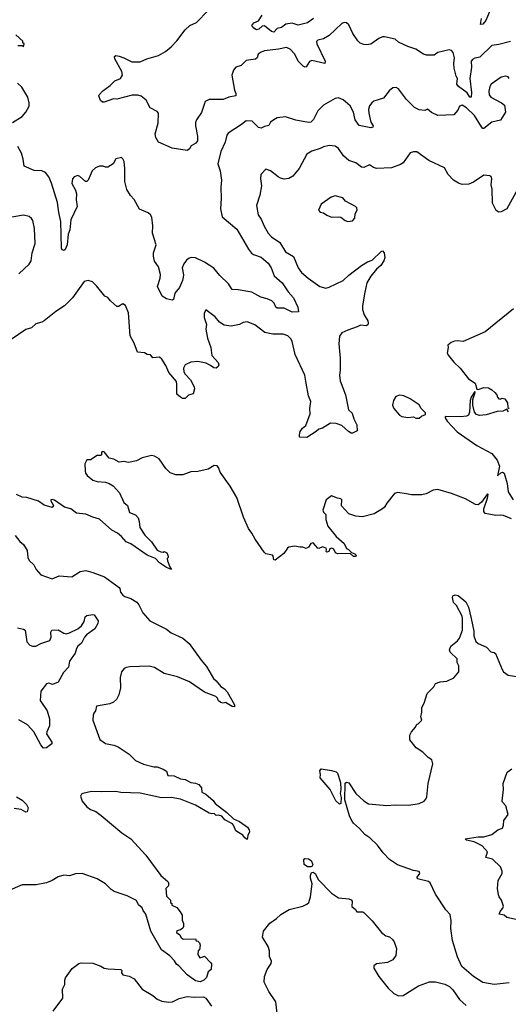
# Model space of a CAD drawing. Extents: x 2086813 to 2278017, y 548126 to 753336.
# Tile 331 of 461: x 2183092 to 2187326, y 706382 to 714915. Entities that reach past the tile are written whole.
import ezdxf

# ---------------------------------------------------------------- set-up
doc = ezdxf.new("R2010")
doc.units = 0

msp = doc.modelspace()

# ---------------------------------------------------------------- linework, layer by layer
at = {"layer": '0CON10XD'}
for points in [[(2187346.8, 714726.8), (2187245, 714700.6), (2187185, 714691.9), (2187079.2, 714590.8), (2187035, 714581.8), (2187015, 714571.3), (2187003.8, 714555), (2187008.2, 714505), (2186992.9, 714405), (2187008.9, 714285), (2187005, 714243.1), (2186993.1, 714245), (2186970.7, 714280.7), (2186895.6, 714335), (2186880.4, 714355), (2186886.7, 714405), (2186873.8, 714425), (2186858.5, 714495), (2186853.6, 714535), (2186860, 714585), (2186849.4, 714629.4), (2186835, 714648.8), (2186815, 714653.3), (2186715, 714630), (2186683, 714607), (2186617.3, 714607.3), (2186592.5, 714615), (2186525, 714660), (2186455, 714683.8), (2186375, 714721.2), (2186345.9, 714745.9), (2186255, 714765.8), (2186235, 714765.8), (2186205, 714752.5), (2186135, 714704.2), (2186095, 714696), (2186075, 714698.8), (2186042.4, 714712.4), (2186021.4, 714731.4), (2185980.6, 714795), (2185945, 714870), (2185925, 714888), (2185905, 714892), (2185885, 714881.2), (2185775, 714777.5), (2185725, 714749.4), (2185675, 714738), (2185665, 714727.5), (2185666, 714705), (2185740, 714555), (2185737.5, 714535), (2185625, 714561.9), (2185605, 714554.2), (2185575, 714505.6), (2185565, 714503.5), (2185548.3, 714511.7), (2185504.7, 714554.7), (2185475.5, 714615), (2185435, 714659.1), (2185405, 714674), (2185335, 714659.5), (2185215, 714645.9), (2185186, 714635), (2185160, 714615), (2185149.2, 714585), (2185136.9, 714573.1), (2185055, 714561.4), (2185012.1, 714517.9), (2184965, 714504), (2184945, 714478.8), (2184932.2, 714435), (2184954.4, 714305.6), (2184965.5, 714275), (2184964.3, 714255.7), (2184905.4, 714244.6), (2184855, 714223.6), (2184735, 714224.4), (2184700, 714205), (2184669.2, 714110.8), (2184625, 714048), (2184617.3, 714025), (2184615.4, 713995), (2184632.9, 713905), (2184631.9, 713865), (2184620, 713845), (2184578, 713822), (2184563.8, 713795), (2184545, 713782.7), (2184415, 713800.5), (2184294.4, 713855), (2184272.5, 713895), (2184267.5, 713925), (2184292.1, 714017.9), (2184296.7, 714105), (2184285, 714120), (2184222.4, 714152.4), (2184188.7, 714218.6), (2184145, 714251.8), (2184115, 714261.2), (2184068.5, 714261.5), (2183935, 714227.5), (2183905, 714229.2), (2183825, 714201.4), (2183811.3, 714201.3), (2183792.5, 714215), (2183777.5, 714255), (2183780, 714265), (2183811.8, 714298.2), (2183877.5, 714345), (2183915.8, 714384.2), (2183965, 714406.7), (2183983.3, 714435), (2183978.8, 714465), (2183916, 714575), (2183915, 714596.7), (2183925, 714603.8), (2183955, 714599.2), (2183993.6, 714583.6), (2184065, 714550.5), (2184135, 714550), (2184195, 714576), (2184295, 714604), (2184355, 714638.6), (2184405, 714679.2), (2184455, 714731.2), (2184525, 714828), (2184566.7, 714865), (2184625, 714890.8), (2184827.6, 715102.4)], [(2185637.1, 714925), (2185585, 714888.1), (2185505, 714866.9), (2185455, 714884), (2185400, 714875), (2185361.7, 714848.3), (2185325, 714837.5), (2185295, 714807.5), (2185273.3, 714813.3), (2185215, 714861.2), (2185195, 714860), (2185165, 714834.2), (2185145, 714827.1), (2185121.3, 714841.3), (2185103.3, 714865), (2185122.7, 714887.3), (2185162.5, 714905), (2185195, 714953.3)], [(2187175, 715012.5), (2187132.8, 714907.2), (2187105, 714876), (2187085, 714873.3), (2187094.6, 714925.4)], [(2183075, 714690), (2183115, 714690), (2183125, 714680), (2183130, 714705), (2183120, 714715), (2183118.3, 714728.3), (2183060, 714785)], [(2183031.2, 714025), (2183112.7, 714077.3), (2183146.8, 714113.2), (2183174, 714165), (2183175.8, 714195.8), (2183163.8, 714245), (2183110.5, 714330.5), (2183074, 714365)], [(2187335, 714406.2), (2187325, 714418.8), (2187305, 714426), (2187265, 714416), (2187178.8, 714355), (2187167.1, 714335), (2187157.1, 714295), (2187161.9, 714265), (2187175.8, 714245), (2187267.5, 714195), (2187292.5, 714175), (2187301.2, 714115), (2187260, 714045), (2187185, 714026.2), (2187115, 713971.2), (2187105, 713973.3), (2187095, 713986.7), (2187033.3, 714085), (2186965, 714150), (2186925.8, 714174.2), (2186905, 714165.8), (2186888.6, 714131.4), (2186855, 714090.8), (2186716.1, 714083.9), (2186659.5, 714109.5), (2186625, 714140), (2186603, 714127), (2186555, 714133.8), (2186513.3, 714155), (2186485, 714183.3), (2186444.5, 714224.5), (2186375, 714316.2), (2186355, 714328), (2186325, 714323.3), (2186295, 714298), (2186245, 714236), (2186162.3, 714207.7), (2186143.3, 714195), (2186125, 714170), (2186114.5, 714135.5), (2186118.5, 714105), (2186136.1, 714026.1), (2186154.3, 713995), (2186153.8, 713985), (2186135, 713979.1), (2186035, 713998), (2185998.3, 714048.3), (2185984.7, 714114.7), (2185955, 714169.4), (2185895, 714221.1), (2185855, 714238.2), (2185825, 714233.3), (2185725, 714175.6), (2185675.6, 714124.4), (2185638.8, 714051.2), (2185615, 714026.5), (2185595, 714023.5), (2185484.5, 714044.5), (2185395, 714073.3), (2185325, 714063.3), (2185295, 714046.2), (2185265, 714027.5), (2185250.7, 713999.3), (2185215, 713990), (2185185, 713974), (2185162.1, 713982.1), (2185107, 714037), (2185055, 714040), (2185015, 714006.2), (2184899.5, 713930.5), (2184886.1, 713913.9), (2184873.8, 713855), (2184835, 713772.5), (2184809.4, 713665), (2184830, 713605), (2184842.5, 713525), (2184834.5, 713465), (2184839.4, 713365), (2184833.1, 713275), (2184845.8, 713205.8), (2184975, 713100.8), (2185076.1, 712926.1), (2185102.1, 712892.1), (2185119.3, 712879.3), (2185185, 712855.8), (2185245, 712804.2), (2185270.5, 712765), (2185297.5, 712695), (2185365.7, 712635), (2185417.6, 712557.6), (2185464, 712505), (2185503.8, 712425), (2185507.5, 712382.5), (2185455, 712379.2), (2185385, 712416), (2185325, 712416.2), (2185311.2, 712425), (2185297.5, 712457.5), (2185277.5, 712477.5), (2185237.3, 712497.3), (2185181.5, 712511.5), (2185105, 712553.8), (2184985, 712573.8), (2184935, 712575.8), (2184902.5, 712625), (2184827.9, 712697.9), (2184775, 712761.1), (2184695, 712813.3), (2184615, 712852.5), (2184585, 712854.2), (2184561.9, 712848.1), (2184538.8, 712831.2), (2184515, 712800), (2184501.4, 712765), (2184511.2, 712705), (2184508.8, 712685), (2184504, 712655), (2184476.9, 712595), (2184436.9, 712545), (2184425, 712491.2), (2184414.3, 712485.7), (2184365.5, 712495.5), (2184328.3, 712518.3), (2184285.9, 712604.1), (2184311.1, 712675), (2184313.4, 712706.6), (2184294.1, 712774.1), (2184261.1, 712821.1), (2184252.2, 712865), (2184253.1, 712895), (2184273.8, 712965), (2184244.5, 713065), (2184247.4, 713127.4), (2184236.9, 713205), (2184225, 713224), (2184205, 713240), (2184131.7, 713271.7), (2184085, 713357.5), (2184052.7, 713392.7), (2184022.1, 713442.1), (2184002.3, 713512.3), (2184002.5, 713625), (2183996.7, 713685), (2183985, 713710), (2183975, 713720), (2183925, 713710), (2183903, 713667), (2183855, 713637.5), (2183835, 713637.5), (2183815, 713646.7), (2183785, 713646.2), (2183748.8, 713631.2), (2183721.2, 713605), (2183686, 713524), (2183675, 713512.5), (2183663.9, 713513.9), (2183615, 713556.2), (2183595, 713564), (2183565, 713554), (2183549.2, 713535), (2183545.7, 713495), (2183577.2, 713437.2), (2183585.5, 713405.5), (2183582.7, 713355), (2183591.5, 713295), (2183535, 713180), (2183526.4, 713095), (2183513.1, 713055), (2183502.5, 712965), (2183485.8, 712925), (2183475, 712914.2), (2183460.6, 712920.6), (2183456, 712935), (2183449.2, 713165), (2183431.4, 713245), (2183420.8, 713330.8), (2183368.9, 713498.9), (2183344.7, 713554.7), (2183315, 713590.6), (2183285, 713604.4), (2183217.3, 713607.3)], [(2187406.4, 713443.6), (2187315, 713276.7), (2187265, 713250), (2187245, 713247.5), (2187222.3, 713262.3), (2187212.5, 713277.5), (2187190, 713325), (2187185.8, 713445), (2187178.8, 713485), (2187183.3, 713535), (2187176.7, 713555), (2187165, 713563.3), (2187113, 713567), (2187023.9, 713506.1), (2186985, 713490), (2186927, 713487), (2186895, 713497.5), (2186852.5, 713525), (2186805, 713572.5), (2186775, 713632.5), (2186636.7, 713695), (2186535, 713770.8), (2186505, 713770.8), (2186475, 713760), (2186415, 713676), (2186390.9, 713659.1), (2186315, 713632), (2186185, 713626), (2186157.5, 713635), (2186125, 713656.7), (2186075, 713634.2), (2186055.8, 713635.8), (2186006.7, 713675), (2185945, 713694.3), (2185897.5, 713735), (2185855, 713797.5), (2185825, 713819.4), (2185775, 713824.2), (2185725, 713814.3), (2185695, 713799.4), (2185623.8, 713775), (2185581.1, 713748.9), (2185514.5, 713625.5), (2185460.6, 713559.4), (2185425, 713537.5), (2185385, 713532.9), (2185352.4, 713542.4), (2185332.1, 713552.1), (2185265, 713606.2), (2185225, 713620), (2185183.3, 713573.3), (2185178, 713535), (2185189.2, 713475), (2185173.8, 713395), (2185145.7, 713305), (2185158.6, 713225), (2185185.6, 713185), (2185210, 713125), (2185244.4, 713065), (2185274, 713034), (2185345.5, 712985.5), (2185395, 712902.9), (2185465, 712862), (2185505, 712763.8), (2185534.2, 712725), (2185592, 712675), (2185692.4, 712602.4), (2185745, 712589.2), (2185775, 712596.9), (2185895, 712655.7), (2185945, 712701.9), (2186055, 712784.2), (2186105, 712815.8), (2186147.5, 712832.5), (2186225, 712907.5), (2186235, 712912.5), (2186250, 712895), (2186256, 712855), (2186248, 712825), (2186223.3, 712785), (2186185, 712753.8), (2186135, 712693.8), (2186101.9, 712635), (2186082.1, 712555), (2186062.1, 712435), (2186062.6, 712402.6), (2186077.4, 712357.4), (2186108, 712305), (2186113.3, 712285), (2186108.3, 712271.7), (2186095, 712263.3), (2186045, 712267.5), (2186017.6, 712252.4), (2185935, 712225.7), (2185885, 712200), (2185863.8, 712173.8), (2185858, 712105), (2185870.7, 711980.7), (2185870.7, 711879.3), (2185864.4, 711835), (2185870.5, 711785), (2185916, 711665), (2185942.5, 711535), (2185974.2, 711505), (2185986.9, 711455), (2186012.9, 711405), (2186017.5, 711352.5), (2185977, 711333), (2185965, 711333.3), (2185942.5, 711345), (2185885, 711398), (2185835, 711416.7), (2185785, 711420), (2185715.9, 711374.1), (2185684.3, 711365.7), (2185662.5, 711345), (2185580, 711295), (2185518.3, 711298.3), (2185516.4, 711316.4), (2185524.2, 711345), (2185544, 711375), (2185570.7, 711399.3), (2185609.5, 711500.5), (2185606, 711545), (2185614.4, 711605), (2185595, 711656.7), (2185576.2, 711763.8), (2185564.7, 711835), (2185479.8, 712015), (2185454, 712125), (2185445, 712145.6), (2185415.3, 712175.3), (2185375, 712188.9), (2185285, 712189.4), (2185215.6, 712205.6), (2185131.2, 712271.2), (2185065, 712295.8), (2185027.7, 712292.3), (2184995.8, 712274.2), (2184925, 712258.8), (2184865, 712268), (2184822.7, 712292.7), (2184785, 712340), (2184705, 712400), (2184691.7, 712368.3), (2184690, 712335), (2184711.2, 712275), (2184706, 712234), (2184719.2, 712155), (2184748, 712075), (2184758, 712005), (2184812, 711945), (2184818, 711925), (2184811.7, 711908.3), (2184793.6, 711896.4), (2184775, 711898.8), (2184746.9, 711916.9), (2184708.9, 711938.9), (2184635, 711952), (2184575, 711947.5), (2184525, 711923.3), (2184512, 711895), (2184514.2, 711864.2), (2184525, 711843.3), (2184571.2, 711795), (2184605, 711732.5), (2184608, 711715), (2184595, 711672.5), (2184555, 711660), (2184525, 711632.5), (2184503, 711633), (2184485, 711642.5), (2184455, 711670), (2184455.6, 711755), (2184450.3, 711780.3), (2184385, 711858.8), (2184359.1, 711919.1), (2184325, 711973.3), (2184305, 711990), (2184245, 711983.3), (2184225, 712010), (2184197, 712013), (2184175, 712028.8), (2184113.8, 712035), (2184085, 712112.5), (2184050, 712175), (2184035.5, 712375), (2184008.8, 712438.8), (2183985, 712453.3), (2183949.4, 712430.6), (2183935, 712430), (2183878.3, 712478.3), (2183855, 712506.7), (2183830.5, 712520.5), (2183759.1, 712609.1), (2183722.3, 712642.3), (2183685, 712656.2), (2183652.5, 712645), (2183550, 712505), (2183480, 712435), (2183404.4, 712385), (2183305, 712304.4), (2183285, 712292.5), (2183231.8, 712278.2), (2183195, 712246), (2183145, 712229.2), (2183020, 712145)], [(2183217.3, 713607.3), (2183132.5, 713645), (2183123.3, 713705), (2183107.3, 713757.3), (2183075.5, 713815.5)], [(2185935, 713167.5), (2185975, 713172.5), (2185997.5, 713195), (2185998.3, 713231.7), (2186016.7, 713265), (2186013.6, 713283.6), (2186002.5, 713295), (2185915, 713343.3), (2185892.5, 713372.5), (2185825, 713388.8), (2185791.7, 713378.3), (2185705, 713316.7), (2185682.5, 713265), (2185695, 713247.5), (2185725, 713242.5), (2185755, 713220), (2185795, 713203.3), (2185856.4, 713206.4), (2185875, 713202.5), (2185913.9, 713173.9), (2185935, 713167.5)], [(2183085, 712712.9), (2183175, 712797.5), (2183193.1, 712825), (2183201.9, 712895), (2183225.8, 712975), (2183220.8, 713105), (2183205.8, 713175.8), (2183195, 713193.3), (2183175, 713208.8), (2183125, 713220), (2182975, 713194.3)], [(2187371.7, 712408.3), (2187125, 712211.2), (2186935, 712126.2), (2186885, 712133.3), (2186860.7, 712129.3), (2186831.7, 712118.3), (2186802.5, 712095), (2186806.7, 712075), (2186797.5, 712025), (2186807.5, 712005), (2186855, 711947.5), (2186910, 711895), (2186982.3, 711802.3), (2187040, 711765), (2187052.5, 711712.5), (2187065, 711710), (2187115, 711728.5), (2187155, 711723.8), (2187185, 711708.1), (2187210, 711685), (2187227.5, 711665), (2187233, 711643), (2187245, 711630), (2187255, 711627.5), (2187274, 711636), (2187295, 711630), (2187319.4, 711595), (2187323, 711553), (2187335, 711546.7)], [(2186555, 711462.5), (2186575, 711480), (2186610, 711495), (2186608.3, 711508.3), (2186570, 711545), (2186555, 711577.5), (2186475, 711630), (2186420, 711655), (2186385, 711661.2), (2186350.7, 711649.3), (2186332.5, 711615), (2186323.3, 711575), (2186333.8, 711545), (2186385, 711487.5), (2186405, 711477.5), (2186455, 711467.5), (2186505, 711472.5), (2186525, 711462.5), (2186555, 711462.5)], [(2187328, 711518), (2187315, 711540), (2187277.9, 711522.1), (2187230.3, 711519.7), (2187135, 711491.4), (2187075.8, 711485.8), (2187050, 711495), (2187034, 711515), (2187018.1, 711575), (2187020, 711625), (2187040, 711685), (2187035, 711692.5), (2187005, 711643.3), (2186996.9, 711615), (2186990.8, 711515), (2186981.7, 711488.3), (2186965, 711480), (2186915, 711473.3), (2186780, 711475), (2186780, 711465), (2186797.5, 711435), (2186882.7, 711342.7), (2187055, 711224), (2187184.4, 711154.4), (2187228.7, 711098.7), (2187250.6, 711045), (2187233.3, 710963.3), (2187261.2, 710988.8), (2187275, 710994), (2187291.2, 710985), (2187296, 710964), (2187316.2, 710895), (2187325, 710822.5), (2187367.5, 710755)], [(2187355, 710590), (2187285, 710617.5), (2187255, 710622.5), (2187217, 710617), (2187125.9, 710635.9), (2187114.3, 710654.3), (2187113.1, 710675), (2187145, 710767.5), (2187151.7, 710801.7), (2187146.7, 710806.7), (2187095.5, 710734.5), (2187065, 710712), (2187042.5, 710715), (2186955, 710761.4), (2186835, 710808.6), (2186716.4, 710843.6), (2186675, 710838), (2186615, 710806), (2186576.4, 710796.4), (2186486.4, 710796.4), (2186443.3, 710806.7), (2186365, 710816.7), (2186341.7, 710808.3), (2186275, 710726.7), (2186255, 710690), (2186236.7, 710675), (2186165, 710634.2), (2186062.7, 710607.3), (2186005, 710614), (2185945, 710633.3), (2185881.7, 710701.7), (2185883, 710753), (2185875, 710762.5), (2185845, 710767.5), (2185795, 710787.5), (2185747.5, 710755), (2185718.8, 710665), (2185725, 710647.5), (2185746.4, 710626.4), (2185746.7, 710585), (2185763.8, 710525), (2185836.1, 710436.1), (2185903.3, 710375), (2185923.6, 710333.6), (2185943, 710323), (2185967.5, 710297.5), (2185997.5, 710285), (2186007.5, 710275), (2186005, 710262.5), (2185985, 710263.3), (2185955, 710290), (2185845, 710286.2), (2185830, 710295), (2185815.9, 710325.9), (2185796.1, 710336.1), (2185780.7, 710329.3), (2185772.5, 710305), (2185755, 710300), (2185747.5, 710305), (2185752.5, 710325), (2185747.5, 710335), (2185715, 710346), (2185685, 710332), (2185675, 710334.2), (2185635, 710382.5), (2185615, 710376), (2185594.2, 710345), (2185575, 710331.9), (2185545, 710343.8), (2185524.1, 710344.1), (2185475, 710352.9), (2185425, 710343.3), (2185413.3, 710335), (2185381.7, 710288.3), (2185305, 710232.5), (2185293.3, 710235), (2185290, 710265), (2185282.5, 710275), (2185225, 710286.7), (2185210.3, 710300.3), (2185132.4, 710412.4), (2185105, 710466.7), (2185074, 710505), (2185032, 710605), (2184974.3, 710774.3), (2184915, 710872.5), (2184828.8, 710995), (2184816.2, 711035), (2184805, 711047.5), (2184778.3, 711051.7), (2184725, 711019.2), (2184635, 711000.8), (2184575, 710996), (2184505, 710970), (2184445, 710972), (2184395, 710987.5), (2184357.5, 711025), (2184299.7, 711109.7), (2184262, 711132), (2184235, 711138.8), (2184155, 711118.8), (2184105, 711091.2), (2184035, 711078.8), (2183994.1, 711085.9), (2183955, 711081.2), (2183907.7, 711107.7), (2183866.4, 711116.4), (2183825, 711170), (2183807, 711173), (2183800, 711165), (2183802.5, 711145), (2183795, 711137.5), (2183765, 711137.5), (2183705, 711100), (2183675, 711100), (2183670, 711095), (2183657.5, 711065), (2183660, 711005), (2183663.8, 710985), (2183675.9, 710965.9), (2183725, 710923.3), (2183765, 710912), (2183835, 710907.5), (2183866.9, 710896.9), (2183903.3, 710875), (2183956.2, 710816.2), (2183995, 710730), (2184025.7, 710705.7), (2184043.3, 710645), (2184095, 710625.5), (2184118.5, 710598.5), (2184128.9, 710565), (2184134.1, 710514.1), (2184177.7, 710447.7), (2184235, 710390), (2184285, 710316.7), (2184315, 710302.5), (2184335, 710300), (2184345, 710307.5), (2184366.7, 710295), (2184380, 710265), (2184380, 710255), (2184370, 710245), (2184372.5, 710225), (2184392.5, 710172.5), (2184408.3, 710151.7), (2184365, 710167.5), (2184305, 710207.5)], [(2184305, 710207.5), (2184270, 710245), (2184197.5, 710275), (2184055, 710373.8), (2184015, 710388.8), (2183975, 710436.7), (2183940, 710465), (2183892.1, 710492.1), (2183785, 710586.2), (2183725, 710603.8), (2183665, 710630), (2183585, 710640), (2183535, 710675.8), (2183481.7, 710691.7), (2183395, 710750), (2183375, 710756.7), (2183362.5, 710755), (2183362.5, 710745), (2183386.7, 710705), (2183372.5, 710687.5), (2183305, 710708), (2183255, 710742.5), (2183153, 710773), (2183115, 710776.7), (2183065, 710800)], [(2183052.5, 710445), (2183095, 710392.5), (2183126.1, 710366.1), (2183156.7, 710315), (2183163.3, 710255), (2183175, 710227.5), (2183215, 710190), (2183235, 710150), (2183275, 710103.8), (2183375, 710069.2), (2183435, 710096.2), (2183545, 710086.7), (2183617, 710133), (2183665, 710140.6), (2183725, 710125.7), (2183827.6, 710087.6), (2183954.2, 709994.2), (2183961.2, 709985), (2183966.2, 709955), (2183985, 709928.8), (2184005, 709916), (2184055, 709900), (2184107.2, 709867.2), (2184125.6, 709845), (2184160.8, 709775), (2184220.8, 709705), (2184363.5, 709633.5), (2184405, 709602.5), (2184505.5, 709555.5), (2184560.3, 709510.3), (2184663.8, 709365), (2184710.9, 709310.9), (2184771.2, 709205), (2184795.5, 709185.5), (2184835, 709136.2), (2184866.8, 709116.8), (2184891.7, 709091.7), (2184955, 708977.5), (2184955, 708960), (2184932.3, 708962.3), (2184875, 708996.7), (2184855, 708992.5), (2184835, 708996.7), (2184815, 709012.5), (2184806.7, 709035), (2184790.7, 709050.7), (2184695, 709088.8), (2184565, 709176), (2184460.3, 709220.3), (2184345, 709250), (2184261.7, 709301.7), (2184215, 709312.5), (2184047.7, 709307.7), (2184015, 709302), (2183997.7, 709292.3), (2183975, 709262.5), (2183964.2, 709215), (2183966, 709125), (2183952, 709065), (2183931.2, 709025), (2183905, 709000.8), (2183875, 708985.7), (2183757.5, 708965), (2183750, 708925), (2183733.9, 708906.1), (2183728.3, 708888.3), (2183727.5, 708845), (2183786.4, 708676.4), (2183835, 708643.3), (2183908.3, 708628.3), (2183945, 708612.5), (2184040.3, 708550.3), (2184095.8, 708495.8), (2184165, 708464.3), (2184255, 708440), (2184285, 708440), (2184335, 708420), (2184365, 708402.5), (2184376.7, 708365), (2184432, 708362), (2184485.9, 708335.9), (2184525, 708330.8), (2184575, 708304), (2184615, 708299.2), (2184645, 708287.5), (2184667.6, 708257.6), (2184669.5, 708219.5), (2184705, 708204.3), (2184725, 708185.8), (2184767.9, 708147.9), (2184785, 708124), (2184888.8, 708045), (2184945, 707988.8), (2184997, 707967), (2185067.6, 707917.6), (2185082, 707895), (2185083.6, 707876.4), (2185070, 707845), (2185065, 707810), (2185043.3, 707825), (2185025, 707848.8), (2184966.1, 707886.1), (2184946.2, 707935), (2184935.8, 707945.8), (2184871.2, 707981.2), (2184845, 708012.5), (2184815, 708022.5), (2184795, 708020), (2184777, 708037), (2184757, 708033), (2184735, 708040), (2184617.2, 708107.2), (2184485, 708160), (2184405, 708175.6), (2184321.7, 708171.7), (2184135, 708212.9), (2183968.8, 708218.8), (2183925, 708226), (2183804.2, 708224.2), (2183715, 708225.8), (2183639.3, 708210.7), (2183627, 708203), (2183620, 708185), (2183633.9, 708143.9), (2183674.2, 708094.2), (2183705, 708071.2), (2183752.3, 708052.3), (2183798.8, 708018.8), (2183977, 707867), (2184055.5, 707815.5), (2184184.1, 707674.1), (2184315, 707500), (2184375, 707447.5), (2184382.5, 707435), (2184381.7, 707408.3), (2184360, 707385), (2184365, 707320), (2184400, 707285), (2184400, 707265), (2184410, 707255), (2184411.7, 707241.7), (2184455, 707222.5), (2184483.3, 707185), (2184500, 707155), (2184500.7, 707110.7), (2184513, 707083), (2184513, 707057), (2184506.4, 707043.6), (2184485, 707027.5), (2184455, 707020), (2184450, 707005), (2184480, 706985), (2184490, 706965), (2184508.3, 706948.3), (2184615, 706950), (2184621.7, 706931.7), (2184635, 706930), (2184650, 706915), (2184657.5, 706895), (2184650, 706855), (2184640, 706845), (2184637.5, 706815), (2184653.9, 706783.9), (2184675, 706790), (2184695, 706800), (2184746.7, 706745), (2184753.6, 706733.6), (2184752.5, 706685), (2184726.4, 706663.6), (2184710, 706615), (2184688.8, 706591.2), (2184655, 706578), (2184615, 706586.7), (2184545, 706637.5), (2184472.5, 706715), (2184450.7, 706730.7), (2184435, 706760), (2184393, 706803), (2184322.5, 706855), (2184228.8, 707015), (2184186.2, 707165), (2184162, 707195), (2184155, 707217.5), (2184123.3, 707245), (2184105, 707282.5), (2184025, 707323.8), (2183910.5, 707360.5), (2183886.1, 707376.1), (2183835.8, 707425.8), (2183765, 707470), (2183635, 707517.1), (2183575, 707513.8), (2183523.9, 707496.1), (2183475, 707501.2), (2183425, 707486), (2183373.3, 707455), (2183324.2, 707435.8), (2183235, 707418), (2183115, 707418.8), (2182985.8, 707364.2)], [(2187335, 706567.5), (2187205, 706553.3), (2187105, 706571.2), (2187025, 706623.8), (2186925, 706711.2), (2186887.5, 706795), (2186843.9, 706936.1), (2186829.5, 707039.5), (2186830, 707105), (2186821.7, 707161.7), (2186785, 707202.5), (2186695, 707336.2), (2186649.2, 707435), (2186635, 707448.1), (2186540, 707470), (2186538, 707485), (2186558.8, 707515), (2186553.6, 707533.6), (2186505, 707542.5), (2186365, 707591.9), (2186296.7, 707636.7), (2186242.2, 707695), (2186191.9, 707761.9), (2186125.4, 707825.4), (2186082.8, 707852.8), (2186038, 707905), (2185985, 707952.5), (2185964.6, 707984.6), (2185950, 708015), (2185909.1, 708155), (2185912.2, 708297.8), (2185925, 708308.8), (2185945, 708301.2), (2186005, 708208), (2186073.3, 708145), (2186115, 708119.2), (2186275, 708104.2), (2186345, 708110), (2186465, 708108.8), (2186555, 708123.3), (2186596.2, 708143.8), (2186610.7, 708159.3), (2186619.3, 708180.7), (2186632, 708295), (2186673.3, 708465), (2186665, 708500), (2186630.7, 708520.7), (2186585, 708567.5), (2186527.5, 708605), (2186473, 708673), (2186473.3, 708715), (2186486.7, 708745), (2186522.5, 708785), (2186535, 708810), (2186545, 708812.5), (2186577.5, 708845), (2186567.5, 708875), (2186576.2, 708915), (2186576.7, 708955), (2186597.7, 708992.3), (2186622.5, 709075), (2186682.5, 709135), (2186697, 709163), (2186735, 709176.7), (2186795, 709183.3), (2186855, 709212.5), (2186897.5, 709265), (2186897.5, 709315), (2186882.5, 709345), (2186882.5, 709375), (2186822.7, 709432.7), (2186818, 709455), (2186828.8, 709485), (2186885, 709531.2), (2186902.5, 709555), (2186928.6, 709625), (2186930, 709725), (2186925.8, 709745), (2186878.9, 709838.9), (2186852.5, 709865), (2186843.6, 709906.4), (2186846.7, 709923.3), (2186865, 709931.2), (2186892.5, 709925), (2186959.1, 709869.1), (2186982, 709825), (2187005.8, 709725), (2187027.5, 709615), (2187028.8, 709575), (2187045, 709527.5), (2187065, 709508.8), (2187138.1, 709478.1), (2187175, 709437.5), (2187205, 709432.5), (2187215, 709422.5), (2187274, 709285), (2187286.2, 709265), (2187325, 709234), (2187435, 709218.8)], [(2183073.8, 709645), (2183125, 709634), (2183138.8, 709625), (2183154.7, 709524.7), (2183180.8, 709495), (2183202.5, 709485), (2183233.4, 709486.6), (2183275, 709509.4), (2183355, 709533.8), (2183363.8, 709565), (2183361.7, 709608.3), (2183370, 709625), (2183425, 709626.2), (2183475, 709597.5), (2183495, 709593.1), (2183525, 709600.6), (2183595, 709635.6), (2183626.9, 709663.1), (2183650.5, 709699.5), (2183659.5, 709740.5), (2183675, 709751.5), (2183725, 709760), (2183736.7, 709756.7), (2183771.1, 709705), (2183768.6, 709681.4), (2183742.5, 709635), (2183672, 709585), (2183654, 709565), (2183627.3, 709512.7), (2183596.7, 709485), (2183584, 709465), (2183573.8, 709425), (2183525, 709356.2), (2183516.4, 709303.6), (2183470.9, 709259.1), (2183425, 709173.8), (2183375.7, 709154.3), (2183345, 709164.2), (2183325, 709160), (2183275.8, 709095), (2183268.8, 709015), (2183329.2, 708925), (2183351.9, 708855), (2183349.4, 708795), (2183327.5, 708745), (2183325.6, 708725), (2183370, 708655), (2183370, 708640), (2183325.9, 708604.1), (2183305, 708601.2), (2183295, 708606.2), (2183275, 708630), (2183215, 708742.5), (2183160, 708805), (2183085, 708848.5)], [(2185865, 708116.2), (2185831.2, 708145), (2185783.3, 708245), (2185697.5, 708345), (2185700, 708375), (2185693.8, 708405), (2185705, 708423.3), (2185795, 708410), (2185835, 708396.2), (2185845.8, 708385), (2185872.2, 708305), (2185876.7, 708245), (2185870.7, 708210.7), (2185879.4, 708175), (2185875, 708122.5), (2185865, 708116.2)], [(2187447, 707107), (2187315, 707133.3), (2187290, 707155), (2187247.5, 707165), (2187255, 707186), (2187280, 707215), (2187283.6, 707233.6), (2187266.7, 707285), (2187246.7, 707315), (2187242.3, 707332.3), (2187234, 707385), (2187238, 707455), (2187272.5, 707515), (2187272.5, 707535), (2187257.5, 707575), (2187188.8, 707638.8), (2187132.5, 707655), (2187147.5, 707705), (2187101.2, 707755), (2187030.2, 707790.2), (2186965, 707804.4), (2186953.3, 707815), (2187065, 707834.6), (2187115, 707834.4), (2187185, 707853.1), (2187236.4, 707893.6), (2187275, 707907.5), (2187286.1, 707933.9), (2187288.8, 707975), (2187323.9, 708026.1), (2187305, 708103.3), (2187276, 708135), (2187274.2, 708144.2), (2187283.8, 708245), (2187282, 708295), (2187315.9, 708394.1), (2187357, 708423)], [(2183065, 708181.2), (2183115, 708152.5), (2183152.5, 708115), (2183166.1, 708083.9), (2183158.3, 708051.7), (2183145, 708047.5), (2183105, 708071.2), (2183045, 708080)], [(2185615, 707573.8), (2185585, 707574.2), (2185558.8, 707595), (2185553.8, 707635), (2185562.5, 707645), (2185595, 707644), (2185619.4, 707629.4), (2185632, 707595), (2185625, 707577.5), (2185615, 707573.8)], [(2185324, 706305), (2185313.3, 706405), (2185252.6, 706492.6), (2185211.5, 706575), (2185215, 706623.3), (2185238.1, 706685), (2185270.8, 706735), (2185275.8, 706755), (2185257.3, 706797.3), (2185256.5, 706846.5), (2185245, 706883.8), (2185197.5, 706965), (2185206, 707015), (2185258.8, 707085), (2185318.8, 707125), (2185355, 707162), (2185427.5, 707205), (2185547.4, 707232.6), (2185581.1, 707248.9), (2185598.8, 707265), (2185613.3, 707315), (2185628, 707425), (2185612.5, 707475), (2185611.7, 707498.3), (2185622.5, 707525), (2185635, 707527.5), (2185655, 707512.5), (2185680, 707465), (2185793.3, 707345), (2185855, 707306), (2185945, 707296), (2185965, 707286.7), (2185973.3, 707275), (2185969.3, 707229.3), (2186003, 707203), (2186013.6, 707183.6), (2186065, 707183.3), (2186075, 707177.5), (2186146.4, 707106.4), (2186226.7, 707005), (2186265, 706976.7), (2186296.1, 706966.1), (2186323.9, 706943.9), (2186336.7, 706925), (2186356.7, 706865), (2186352.5, 706805), (2186325, 706767.5), (2186280, 706745), (2186185, 706732.5), (2186160, 706715), (2186162.5, 706695), (2186204.2, 706624.2), (2186285, 706523.3), (2186335.9, 706475.9), (2186375, 706456), (2186415, 706460), (2186547.8, 706542.2), (2186645, 706577.1), (2186695, 706575.8), (2186777.6, 706557.6), (2186815.5, 706535.5), (2186846.7, 706506.7), (2186904.1, 706424.1), (2186960.7, 706370.7)], [(2183382.5, 706322.5), (2183466.2, 706435), (2183463.3, 706515), (2183482.5, 706555), (2183483, 706593), (2183489.3, 706610.7), (2183548.3, 706691.7), (2183605, 706736.7), (2183625, 706741.2), (2183725, 706737.5), (2183795, 706713.3), (2183825, 706696.7), (2183858.8, 706688.8), (2183970, 706685), (2183976.7, 706675), (2183973.3, 706655), (2183985, 706637.5), (2184040, 706625), (2184083.6, 706603.6), (2184155, 706513.3), (2184245, 706458.8), (2184285, 706426.2), (2184325, 706408.8), (2184385, 706401.2), (2184416.1, 706403.9), (2184475, 706432.5), (2184545, 706450), (2184605, 706443.3), (2184685, 706446.7), (2184705.9, 706435.9), (2184754, 706365)]]:
    msp.add_lwpolyline(points, dxfattribs=at)

doc.saveas('drawing.dxf')
